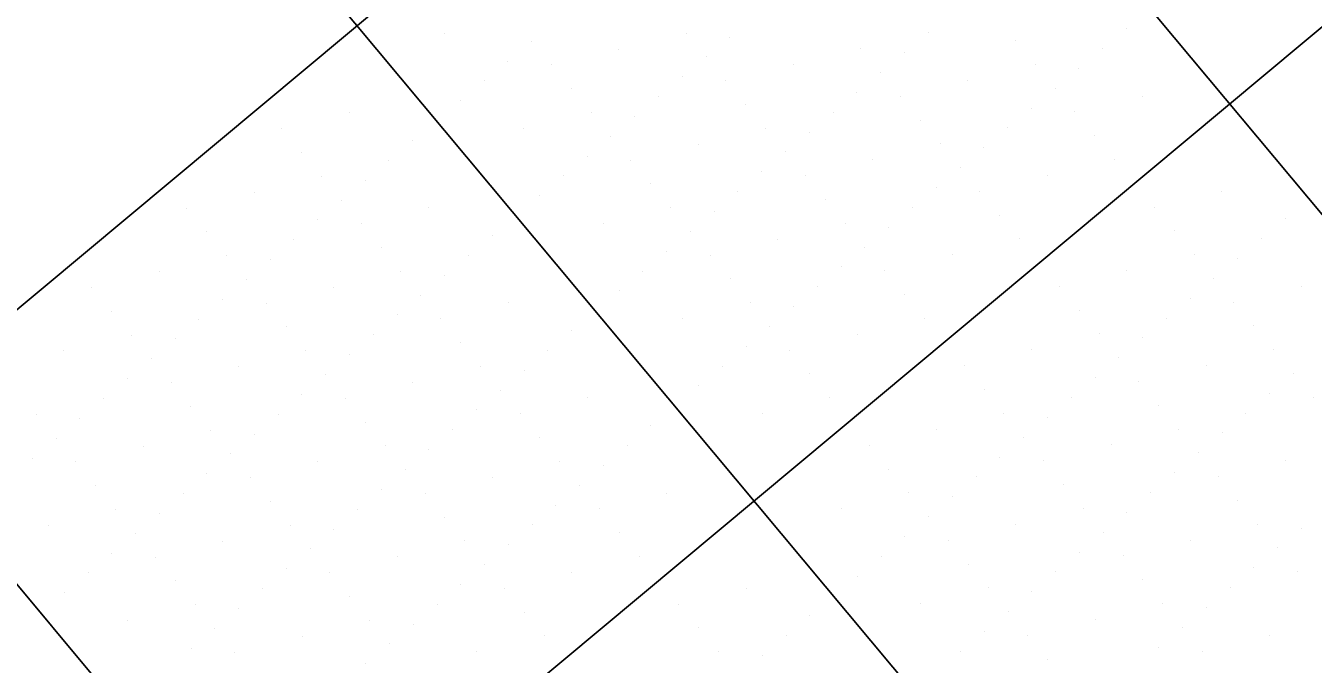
# Model space of a CAD drawing. Extents: x 2042995 to 2043795, y 305365 to 306249.
# Drawn here: x 2043153.12 to 2043194.69, y 306017.56 to 306038.18 of the extents above; entities that cross this region are included whole.
import ezdxf

# ---------------------------------------------------------------- set-up
doc = ezdxf.new("R2010")
doc.units = 0
for name, color, linetype in [('BR_BORDER LINES', 7, 'Continuous'), ('BR_GRID DOTS', 7, 'Continuous'), ('BR_GRID LINES', 7, 'Continuous')]:
    doc.layers.add(name, color=color, linetype=linetype)

msp = doc.modelspace()

# ---------------------------------------------------------------- linework, layer by layer
at = {"layer": 'BR_BORDER LINES'}
msp.add_line((2043194.523, 306063.829), (2043041.019, 305935.624), dxfattribs=at)
at = {"layer": 'BR_GRID DOTS'}
for p, q in [((2043166.639, 306037.935), (2043166.639, 306037.935)), ((2043174.449, 306037.944), (2043174.449, 306037.944)), ((2043175.858, 306037.817), (2043175.858, 306037.817)), ((2043182.26, 306037.952), (2043182.26, 306037.952)), ((2043188.661, 306038.087), (2043188.661, 306038.087)), ((2043169.456, 306037.682), (2043169.456, 306037.682)), ((2043172.273, 306037.429), (2043172.273, 306037.429)), ((2043180.084, 306037.438), (2043180.084, 306037.438)), ((2043185.077, 306037.699), (2043185.077, 306037.699)), ((2043187.894, 306037.446), (2043187.894, 306037.446)), ((2043168.689, 306037.041), (2043168.689, 306037.041)), ((2043170.097, 306036.915), (2043170.097, 306036.915)), ((2043175.091, 306037.176), (2043175.091, 306037.176)), ((2043177.908, 306036.923), (2043177.908, 306036.923)), ((2043181.492, 306037.311), (2043181.492, 306037.311)), ((2043185.718, 306036.932), (2043185.718, 306036.932)), ((2043174.323, 306036.535), (2043174.323, 306036.535)), ((2043180.725, 306036.67), (2043180.725, 306036.67)), ((2043187.126, 306036.805), (2043187.126, 306036.805)), ((2043167.921, 306036.4), (2043167.921, 306036.4)), ((2043170.738, 306036.147), (2043170.738, 306036.147)), ((2043175.732, 306036.409), (2043175.732, 306036.409)), ((2043183.542, 306036.417), (2043183.542, 306036.417)), ((2043186.359, 306036.164), (2043186.359, 306036.164)), ((2043167.154, 306035.759), (2043167.154, 306035.759)), ((2043173.555, 306035.894), (2043173.555, 306035.894)), ((2043179.957, 306036.029), (2043179.957, 306036.029)), ((2043181.366, 306035.903), (2043181.366, 306035.903)), ((2043189.176, 306035.911), (2043189.176, 306035.911)), ((2043163.569, 306035.371), (2043163.569, 306035.371)), ((2043171.379, 306035.38), (2043171.379, 306035.38)), ((2043172.788, 306035.253), (2043172.788, 306035.253)), ((2043176.373, 306035.641), (2043176.373, 306035.641)), ((2043179.19, 306035.388), (2043179.19, 306035.388)), ((2043185.591, 306035.523), (2043185.591, 306035.523)), ((2043187, 306035.397), (2043187, 306035.397)), ((2043161.393, 306034.857), (2043161.393, 306034.857)), ((2043166.386, 306035.118), (2043166.386, 306035.118)), ((2043169.203, 306034.865), (2043169.203, 306034.865)), ((2043177.014, 306034.874), (2043177.014, 306034.874)), ((2043182.007, 306035.135), (2043182.007, 306035.135)), ((2043184.824, 306034.882), (2043184.824, 306034.882)), ((2043165.619, 306034.477), (2043165.619, 306034.477)), ((2043172.02, 306034.612), (2043172.02, 306034.612)), ((2043178.422, 306034.747), (2043178.422, 306034.747)), ((2043187.641, 306034.629), (2043187.641, 306034.629)), ((2043162.034, 306034.089), (2043162.034, 306034.089)), ((2043174.838, 306034.359), (2043174.838, 306034.359)), ((2043177.655, 306034.106), (2043177.655, 306034.106)), ((2043182.648, 306034.368), (2043182.648, 306034.368)), ((2043184.056, 306034.241), (2043184.056, 306034.241)), ((2043164.851, 306033.836), (2043164.851, 306033.836)), ((2043171.253, 306033.971), (2043171.253, 306033.971)), ((2043172.661, 306033.845), (2043172.661, 306033.845)), ((2043180.472, 306033.853), (2043180.472, 306033.853)), ((2043183.289, 306033.6), (2043183.289, 306033.6)), ((2043188.282, 306033.862), (2043188.282, 306033.862)), ((2043162.675, 306033.322), (2043162.675, 306033.322)), ((2043164.084, 306033.195), (2043164.084, 306033.195)), ((2043170.485, 306033.33), (2043170.485, 306033.33)), ((2043176.887, 306033.465), (2043176.887, 306033.465)), ((2043178.296, 306033.339), (2043178.296, 306033.339)), ((2043186.106, 306033.347), (2043186.106, 306033.347)), ((2043160.499, 306032.807), (2043160.499, 306032.807)), ((2043173.302, 306033.077), (2043173.302, 306033.077)), ((2043176.12, 306032.824), (2043176.12, 306032.824)), ((2043182.521, 306032.959), (2043182.521, 306032.959)), ((2043183.93, 306032.833), (2043183.93, 306032.833)), ((2043191.74, 306032.841), (2043191.74, 306032.841)), ((2043163.316, 306032.554), (2043163.316, 306032.554)), ((2043169.718, 306032.689), (2043169.718, 306032.689)), ((2043178.937, 306032.571), (2043178.937, 306032.571)), ((2043194.557, 306032.588), (2043194.557, 306032.588)), ((2043158.323, 306032.293), (2043158.323, 306032.293)), ((2043166.133, 306032.301), (2043166.133, 306032.301)), ((2043168.95, 306032.048), (2043168.95, 306032.048)), ((2043173.944, 306032.31), (2043173.944, 306032.31)), ((2043175.352, 306032.183), (2043175.352, 306032.183)), ((2043181.754, 306032.318), (2043181.754, 306032.318)), ((2043184.571, 306032.065), (2043184.571, 306032.065)), ((2043189.564, 306032.327), (2043189.564, 306032.327)), ((2043193.79, 306031.947), (2043193.79, 306031.947)), ((2043158.964, 306031.525), (2043158.964, 306031.525)), ((2043162.549, 306031.913), (2043162.549, 306031.913)), ((2043163.957, 306031.787), (2043163.957, 306031.787)), ((2043171.767, 306031.795), (2043171.767, 306031.795)), ((2043174.585, 306031.542), (2043174.585, 306031.542)), ((2043179.578, 306031.804), (2043179.578, 306031.804)), ((2043180.986, 306031.677), (2043180.986, 306031.677)), ((2043190.205, 306031.559), (2043190.205, 306031.559)), ((2043161.781, 306031.272), (2043161.781, 306031.272)), ((2043168.183, 306031.407), (2043168.183, 306031.407)), ((2043177.402, 306031.289), (2043177.402, 306031.289)), ((2043185.212, 306031.298), (2043185.212, 306031.298)), ((2043193.022, 306031.306), (2043193.022, 306031.306)), ((2043159.605, 306030.758), (2043159.605, 306030.758)), ((2043164.598, 306031.019), (2043164.598, 306031.019)), ((2043167.415, 306030.766), (2043167.415, 306030.766)), ((2043173.817, 306030.901), (2043173.817, 306030.901)), ((2043175.226, 306030.775), (2043175.226, 306030.775)), ((2043180.219, 306031.036), (2043180.219, 306031.036)), ((2043183.036, 306030.783), (2043183.036, 306030.783)), ((2043190.846, 306030.792), (2043190.846, 306030.792)), ((2043161.014, 306030.631), (2043161.014, 306030.631)), ((2043173.049, 306030.26), (2043173.049, 306030.26)), ((2043179.451, 306030.395), (2043179.451, 306030.395)), ((2043180.86, 306030.269), (2043180.86, 306030.269)), ((2043188.67, 306030.277), (2043188.67, 306030.277)), ((2043192.255, 306030.665), (2043192.255, 306030.665)), ((2043157.429, 306030.243), (2043157.429, 306030.243)), ((2043160.246, 306029.99), (2043160.246, 306029.99)), ((2043165.239, 306030.252), (2043165.239, 306030.252)), ((2043166.648, 306030.125), (2043166.648, 306030.125)), ((2043175.867, 306030.007), (2043175.867, 306030.007)), ((2043191.487, 306030.024), (2043191.487, 306030.024)), ((2043155.253, 306029.728), (2043155.253, 306029.728)), ((2043163.063, 306029.737), (2043163.063, 306029.737)), ((2043165.88, 306029.484), (2043165.88, 306029.484)), ((2043172.282, 306029.619), (2043172.282, 306029.619)), ((2043178.684, 306029.754), (2043178.684, 306029.754)), ((2043181.501, 306029.501), (2043181.501, 306029.501)), ((2043186.494, 306029.763), (2043186.494, 306029.763)), ((2043194.304, 306029.771), (2043194.304, 306029.771)), ((2043159.479, 306029.349), (2043159.479, 306029.349)), ((2043160.887, 306029.222), (2043160.887, 306029.222)), ((2043168.697, 306029.231), (2043168.697, 306029.231)), ((2043176.508, 306029.24), (2043176.508, 306029.24)), ((2043177.916, 306029.113), (2043177.916, 306029.113)), ((2043190.72, 306029.383), (2043190.72, 306029.383)), ((2043192.128, 306029.257), (2043192.128, 306029.257)), ((2043155.894, 306028.961), (2043155.894, 306028.961)), ((2043158.711, 306028.708), (2043158.711, 306028.708)), ((2043165.113, 306028.843), (2043165.113, 306028.843)), ((2043166.521, 306028.717), (2043166.521, 306028.717)), ((2043171.514, 306028.978), (2043171.514, 306028.978)), ((2043174.332, 306028.725), (2043174.332, 306028.725)), ((2043182.142, 306028.734), (2043182.142, 306028.734)), ((2043187.135, 306028.995), (2043187.135, 306028.995)), ((2043189.952, 306028.742), (2043189.952, 306028.742)), ((2043156.535, 306028.193), (2043156.535, 306028.193)), ((2043161.528, 306028.455), (2043161.528, 306028.455)), ((2043164.345, 306028.202), (2043164.345, 306028.202)), ((2043170.747, 306028.337), (2043170.747, 306028.337)), ((2043177.149, 306028.472), (2043177.149, 306028.472)), ((2043179.966, 306028.219), (2043179.966, 306028.219)), ((2043187.776, 306028.228), (2043187.776, 306028.228)), ((2043192.769, 306028.489), (2043192.769, 306028.489)), ((2043157.944, 306028.067), (2043157.944, 306028.067)), ((2043167.162, 306027.949), (2043167.162, 306027.949)), ((2043176.381, 306027.831), (2043176.381, 306027.831)), ((2043189.185, 306028.101), (2043189.185, 306028.101)), ((2043154.359, 306027.679), (2043154.359, 306027.679)), ((2043157.176, 306027.426), (2043157.176, 306027.426)), ((2043162.169, 306027.687), (2043162.169, 306027.687)), ((2043163.578, 306027.561), (2043163.578, 306027.561)), ((2043169.979, 306027.696), (2043169.979, 306027.696)), ((2043177.79, 306027.705), (2043177.79, 306027.705)), ((2043185.6, 306027.713), (2043185.6, 306027.713)), ((2043188.417, 306027.46), (2043188.417, 306027.46)), ((2043193.41, 306027.722), (2043193.41, 306027.722)), ((2043159.993, 306027.173), (2043159.993, 306027.173)), ((2043167.803, 306027.181), (2043167.803, 306027.181)), ((2043169.212, 306027.055), (2043169.212, 306027.055)), ((2043175.614, 306027.19), (2043175.614, 306027.19)), ((2043178.431, 306026.937), (2043178.431, 306026.937)), ((2043183.424, 306027.199), (2043183.424, 306027.199)), ((2043191.234, 306027.207), (2043191.234, 306027.207)), ((2043194.051, 306026.954), (2043194.051, 306026.954)), ((2043156.409, 306026.785), (2043156.409, 306026.785)), ((2043157.817, 306026.658), (2043157.817, 306026.658)), ((2043162.81, 306026.92), (2043162.81, 306026.92)), ((2043165.627, 306026.667), (2043165.627, 306026.667)), ((2043174.846, 306026.549), (2043174.846, 306026.549)), ((2043187.649, 306026.819), (2043187.649, 306026.819)), ((2043189.058, 306026.693), (2043189.058, 306026.693)), ((2043155.641, 306026.144), (2043155.641, 306026.144)), ((2043162.043, 306026.279), (2043162.043, 306026.279)), ((2043163.451, 306026.152), (2043163.451, 306026.152)), ((2043168.444, 306026.414), (2043168.444, 306026.414)), ((2043171.261, 306026.161), (2043171.261, 306026.161)), ((2043179.072, 306026.17), (2043179.072, 306026.17)), ((2043184.065, 306026.431), (2043184.065, 306026.431)), ((2043186.882, 306026.178), (2043186.882, 306026.178)), ((2043193.284, 306026.313), (2043193.284, 306026.313)), ((2043194.692, 306026.187), (2043194.692, 306026.187)), ((2043158.458, 306025.891), (2043158.458, 306025.891)), ((2043167.677, 306025.773), (2043167.677, 306025.773)), ((2043174.079, 306025.908), (2043174.079, 306025.908)), ((2043189.699, 306025.925), (2043189.699, 306025.925)), ((2043153.465, 306025.629), (2043153.465, 306025.629)), ((2043154.873, 306025.503), (2043154.873, 306025.503)), ((2043161.275, 306025.638), (2043161.275, 306025.638)), ((2043164.092, 306025.385), (2043164.092, 306025.385)), ((2043169.085, 306025.646), (2043169.085, 306025.646)), ((2043173.311, 306025.267), (2043173.311, 306025.267)), ((2043176.896, 306025.655), (2043176.896, 306025.655)), ((2043184.706, 306025.664), (2043184.706, 306025.664)), ((2043186.114, 306025.537), (2043186.114, 306025.537)), ((2043192.516, 306025.672), (2043192.516, 306025.672)), ((2043154.106, 306024.862), (2043154.106, 306024.862)), ((2043159.099, 306025.123), (2043159.099, 306025.123)), ((2043160.508, 306024.997), (2043160.508, 306024.997)), ((2043166.909, 306025.132), (2043166.909, 306025.132)), ((2043169.726, 306024.879), (2043169.726, 306024.879)), ((2043182.53, 306025.149), (2043182.53, 306025.149)), ((2043185.347, 306024.896), (2043185.347, 306024.896)), ((2043190.34, 306025.158), (2043190.34, 306025.158)), ((2043191.749, 306025.031), (2043191.749, 306025.031)), ((2043156.923, 306024.609), (2043156.923, 306024.609)), ((2043164.733, 306024.617), (2043164.733, 306024.617)), ((2043166.142, 306024.491), (2043166.142, 306024.491)), ((2043172.544, 306024.626), (2043172.544, 306024.626)), ((2043180.354, 306024.635), (2043180.354, 306024.635)), ((2043188.164, 306024.643), (2043188.164, 306024.643)), ((2043153.338, 306024.221), (2043153.338, 306024.221)), ((2043154.747, 306024.094), (2043154.747, 306024.094)), ((2043159.74, 306024.356), (2043159.74, 306024.356)), ((2043162.557, 306024.103), (2043162.557, 306024.103)), ((2043170.367, 306024.111), (2043170.367, 306024.111)), ((2043184.579, 306024.255), (2043184.579, 306024.255)), ((2043185.988, 306024.129), (2043185.988, 306024.129)), ((2043190.981, 306024.39), (2043190.981, 306024.39)), ((2043193.798, 306024.137), (2043193.798, 306024.137)), ((2043158.973, 306023.715), (2043158.973, 306023.715)), ((2043165.374, 306023.85), (2043165.374, 306023.85)), ((2043171.776, 306023.985), (2043171.776, 306023.985)), ((2043180.995, 306023.867), (2043180.995, 306023.867)), ((2043183.812, 306023.614), (2043183.812, 306023.614)), ((2043190.214, 306023.749), (2043190.214, 306023.749)), ((2043191.622, 306023.623), (2043191.622, 306023.623)), ((2043155.388, 306023.327), (2043155.388, 306023.327)), ((2043160.381, 306023.588), (2043160.381, 306023.588)), ((2043164.607, 306023.209), (2043164.607, 306023.209)), ((2043168.191, 306023.597), (2043168.191, 306023.597)), ((2043171.008, 306023.344), (2043171.008, 306023.344)), ((2043186.629, 306023.361), (2043186.629, 306023.361)), ((2043158.205, 306023.074), (2043158.205, 306023.074)), ((2043161.022, 306022.821), (2043161.022, 306022.821)), ((2043166.015, 306023.082), (2043166.015, 306023.082)), ((2043173.826, 306023.091), (2043173.826, 306023.091)), ((2043181.636, 306023.099), (2043181.636, 306023.099)), ((2043183.044, 306022.973), (2043183.044, 306022.973)), ((2043189.446, 306023.108), (2043189.446, 306023.108)), ((2043192.263, 306022.855), (2043192.263, 306022.855)), ((2043156.029, 306022.559), (2043156.029, 306022.559)), ((2043157.438, 306022.433), (2043157.438, 306022.433)), ((2043163.839, 306022.568), (2043163.839, 306022.568)), ((2043170.241, 306022.703), (2043170.241, 306022.703)), ((2043171.65, 306022.576), (2043171.65, 306022.576)), ((2043179.46, 306022.585), (2043179.46, 306022.585)), ((2043187.27, 306022.593), (2043187.27, 306022.593)), ((2043188.679, 306022.467), (2043188.679, 306022.467)), ((2043153.853, 306022.045), (2043153.853, 306022.045)), ((2043161.663, 306022.053), (2043161.663, 306022.053)), ((2043166.656, 306022.315), (2043166.656, 306022.315)), ((2043169.473, 306022.062), (2043169.473, 306022.062)), ((2043182.277, 306022.332), (2043182.277, 306022.332)), ((2043185.094, 306022.079), (2043185.094, 306022.079)), ((2043192.904, 306022.088), (2043192.904, 306022.088)), ((2043194.313, 306021.961), (2043194.313, 306021.961)), ((2043156.67, 306021.792), (2043156.67, 306021.792)), ((2043159.487, 306021.539), (2043159.487, 306021.539)), ((2043163.072, 306021.927), (2043163.072, 306021.927)), ((2043167.297, 306021.547), (2043167.297, 306021.547)), ((2043172.291, 306021.809), (2043172.291, 306021.809)), ((2043181.509, 306021.691), (2043181.509, 306021.691)), ((2043182.918, 306021.564), (2043182.918, 306021.564)), ((2043187.911, 306021.826), (2043187.911, 306021.826)), ((2043190.728, 306021.573), (2043190.728, 306021.573)), ((2043155.903, 306021.151), (2043155.903, 306021.151)), ((2043162.304, 306021.286), (2043162.304, 306021.286)), ((2043168.706, 306021.421), (2043168.706, 306021.421)), ((2043187.144, 306021.185), (2043187.144, 306021.185)), ((2043193.545, 306021.32), (2043193.545, 306021.32)), ((2043157.311, 306021.024), (2043157.311, 306021.024)), ((2043165.121, 306021.033), (2043165.121, 306021.033)), ((2043167.938, 306020.78), (2043167.938, 306020.78)), ((2043172.932, 306021.041), (2043172.932, 306021.041)), ((2043180.742, 306021.05), (2043180.742, 306021.05)), ((2043183.559, 306020.797), (2043183.559, 306020.797)), ((2043188.552, 306021.058), (2043188.552, 306021.058)), ((2043155.135, 306020.51), (2043155.135, 306020.51)), ((2043161.537, 306020.645), (2043161.537, 306020.645)), ((2043162.945, 306020.518), (2043162.945, 306020.518)), ((2043170.755, 306020.527), (2043170.755, 306020.527)), ((2043179.974, 306020.409), (2043179.974, 306020.409)), ((2043186.376, 306020.544), (2043186.376, 306020.544)), ((2043189.193, 306020.291), (2043189.193, 306020.291)), ((2043192.778, 306020.679), (2043192.778, 306020.679)), ((2043194.186, 306020.552), (2043194.186, 306020.552)), ((2043154.367, 306019.869), (2043154.367, 306019.869)), ((2043157.952, 306020.257), (2043157.952, 306020.257)), ((2043160.769, 306020.004), (2043160.769, 306020.004)), ((2043167.171, 306020.139), (2043167.171, 306020.139)), ((2043168.579, 306020.012), (2043168.579, 306020.012)), ((2043176.39, 306020.021), (2043176.39, 306020.021)), ((2043184.2, 306020.029), (2043184.2, 306020.029)), ((2043185.608, 306019.903), (2043185.608, 306019.903)), ((2043192.01, 306020.038), (2043192.01, 306020.038)), ((2043158.593, 306019.489), (2043158.593, 306019.489)), ((2043163.586, 306019.751), (2043163.586, 306019.751)), ((2043166.403, 306019.498), (2043166.403, 306019.498)), ((2043174.214, 306019.506), (2043174.214, 306019.506)), ((2043179.207, 306019.768), (2043179.207, 306019.768)), ((2043182.024, 306019.515), (2043182.024, 306019.515)), ((2043189.834, 306019.523), (2043189.834, 306019.523)), ((2043153.6, 306019.228), (2043153.6, 306019.228)), ((2043160.002, 306019.363), (2043160.002, 306019.363)), ((2043169.22, 306019.245), (2043169.22, 306019.245)), ((2043178.439, 306019.127), (2043178.439, 306019.127)), ((2043184.841, 306019.262), (2043184.841, 306019.262)), ((2043191.243, 306019.397), (2043191.243, 306019.397)), ((2043156.417, 306018.975), (2043156.417, 306018.975)), ((2043159.234, 306018.722), (2043159.234, 306018.722)), ((2043164.227, 306018.983), (2043164.227, 306018.983)), ((2043165.636, 306018.857), (2043165.636, 306018.857)), ((2043174.855, 306018.739), (2043174.855, 306018.739)), ((2043184.073, 306018.621), (2043184.073, 306018.621)), ((2043187.658, 306019.009), (2043187.658, 306019.009)), ((2043190.475, 306018.756), (2043190.475, 306018.756)), ((2043162.051, 306018.469), (2043162.051, 306018.469)), ((2043164.868, 306018.216), (2043164.868, 306018.216)), ((2043169.861, 306018.477), (2043169.861, 306018.477)), ((2043177.672, 306018.486), (2043177.672, 306018.486)), ((2043185.482, 306018.494), (2043185.482, 306018.494)), ((2043193.292, 306018.503), (2043193.292, 306018.503)), ((2043158.467, 306018.081), (2043158.467, 306018.081)), ((2043159.875, 306017.954), (2043159.875, 306017.954)), ((2043167.685, 306017.963), (2043167.685, 306017.963)), ((2043175.496, 306017.971), (2043175.496, 306017.971)), ((2043176.904, 306017.845), (2043176.904, 306017.845)), ((2043183.306, 306017.98), (2043183.306, 306017.98)), ((2043189.708, 306018.115), (2043189.708, 306018.115)), ((2043191.116, 306017.988), (2043191.116, 306017.988)), ((2043164.101, 306017.575), (2043164.101, 306017.575)), ((2043186.123, 306017.727), (2043186.123, 306017.727))]:
    msp.add_line(p, q, dxfattribs=at)
at = {"layer": 'BR_GRID LINES'}
for p, q in [((2043168.489, 306063.801), (2043600.112, 305547.005)), ((2043153.138, 306050.98), (2043584.762, 305534.185)), ((2043207.343, 306048.479), (2043135.964, 305988.864)), ((2043137.788, 306038.16), (2043569.411, 305521.364))]:
    msp.add_line(p, q, dxfattribs=at)

doc.saveas('drawing.dxf')
